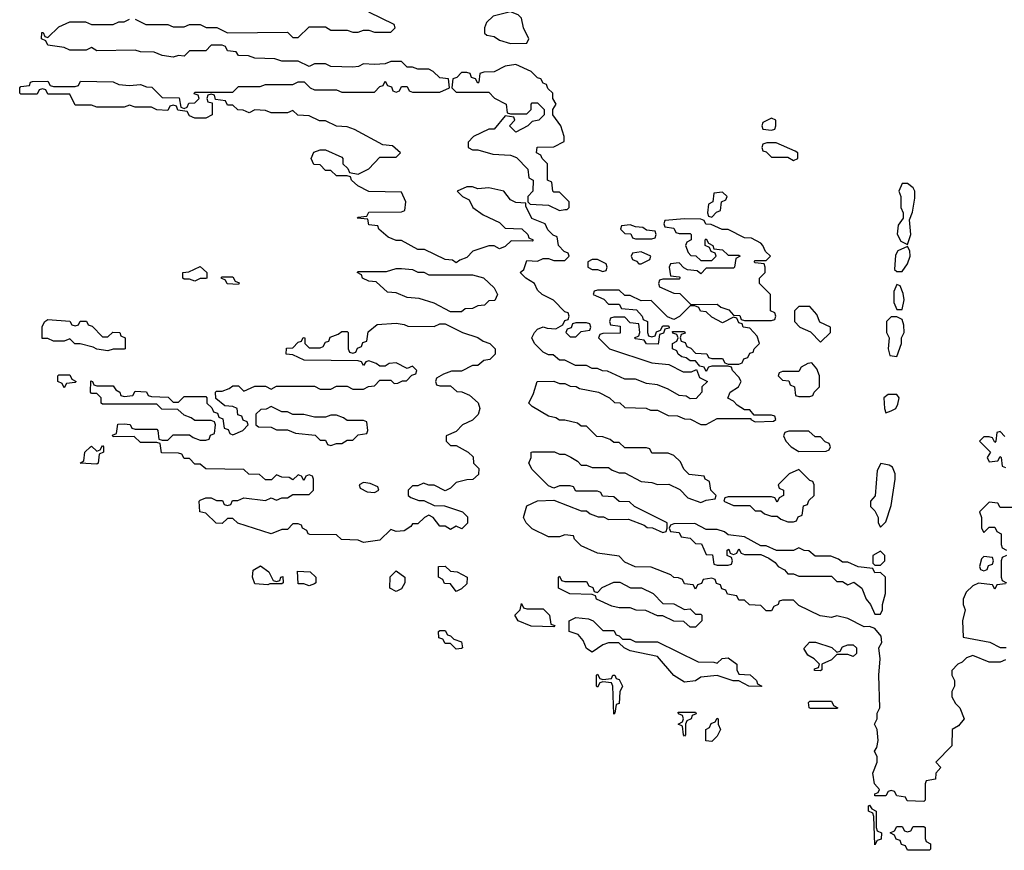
# Model space of a CAD drawing. Header units: inches. Extents: x 2701323 to 2964515, y 494916 to 722124.
# Tile 281 of 656: x 2823306 to 2826925, y 623546 to 626600. Entities that reach past the tile are written whole.
import ezdxf

# ---------------------------------------------------------------- set-up
doc = ezdxf.new("R2010")
doc.units = ezdxf.units.IN
doc.header["$MEASUREMENT"] = 0
doc.layers.add('C8622', color=7, linetype='Continuous')

msp = doc.modelspace()

# ---------------------------------------------------------------- linework, layer by layer
at = {"layer": 'C8622', "color": 2, "elevation": 2}
for points in [[(2823730, 626602), (2823770, 626582), (2823850, 626582), (2823870, 626574), (2823910, 626574), (2823930, 626582), (2823970, 626582), (2823991.6, 626571.6), (2824031.1, 626571.1), (2824070, 626552), (2824290, 626554), (2824310, 626534), (2824330, 626534), (2824370, 626574), (2824430, 626574), (2824450, 626562), (2824510, 626562), (2824530, 626554), (2824550, 626554), (2824570, 626562), (2824590, 626562), (2824610, 626554), (2824670, 626554), (2824686, 626570), (2824682, 626582), (2824590, 626628)], [(2826930, 624246), (2826910, 624238), (2826870, 624238), (2826810, 624262), (2826786, 624254), (2826770, 624238), (2826754, 624230), (2826732.7, 624207.3), (2826732, 624190), (2826742, 624170), (2826742, 624150), (2826732, 624130), (2826732, 624110), (2826745.4, 624085.4), (2826762, 624070), (2826778, 624030), (2826756.9, 624003.1), (2826734, 623990), (2826732, 623930), (2826674, 623870), (2826692, 623850), (2826674, 623830), (2826672.7, 623807.3), (2826638, 623802), (2826634, 623790), (2826634, 623730), (2826630, 623726), (2826568.4, 623728.4), (2826562, 623742), (2826530, 623746), (2826522, 623762), (2826510, 623766), (2826498, 623762), (2826490, 623746), (2826450, 623746), (2826450, 623754), (2826462, 623758), (2826466, 623770), (2826448, 623790), (2826442, 623830), (2826458, 623870), (2826458, 623890), (2826448.7, 623910), (2826456.4, 623923.6), (2826462, 623950), (2826458, 623990), (2826448, 624010), (2826458, 624030), (2826458, 624050), (2826468, 624070), (2826464, 624190), (2826469.2, 624250), (2826464, 624290), (2826475.3, 624310), (2826472.9, 624332.9), (2826450, 624362), (2826430, 624368.7), (2826410, 624368), (2826350, 624398), (2826310, 624408), (2826290, 624402), (2826248.4, 624408.4), (2826170, 624446), (2826150, 624466), (2826110, 624466), (2826098, 624462), (2826094, 624450), (2826078, 624442), (2826070, 624426), (2826050, 624426), (2826030, 624446), (2825988.4, 624448.4), (2825970, 624466), (2825950, 624466), (2825942, 624482), (2825907.3, 624487.3), (2825902, 624502), (2825887.3, 624507.3), (2825882, 624522), (2825867.3, 624527.3), (2825862, 624542), (2825850, 624546), (2825818, 624542), (2825812.7, 624527.3), (2825798, 624522), (2825790, 624506), (2825782, 624522), (2825750, 624526), (2825742, 624542), (2825728, 624548), (2825710, 624548.7), (2825699, 624559), (2825627.3, 624587.3), (2825568.7, 624588.7), (2825530, 624606), (2825510, 624628), (2825430, 624638), (2825370, 624666), (2825346, 624690), (2825342, 624702), (2825310, 624706), (2825290, 624698), (2825250, 624698), (2825190, 624728), (2825168, 624750), (2825158, 624770), (2825170, 624812), (2825208.9, 624831.1), (2825270, 624834), (2825370, 624794), (2825390, 624794), (2825403.6, 624783.6), (2825432.7, 624772.7), (2825451.6, 624771.6), (2825470, 624762), (2825543.6, 624763.6), (2825602, 624742), (2825612.7, 624732.7), (2825632, 624732), (2825670, 624714), (2825682, 624718), (2825686, 624730), (2825686, 624750), (2825566, 624810), (2825547.3, 624827.3), (2825510, 624828), (2825490, 624846), (2825448, 624848), (2825442, 624862), (2825430, 624866), (2825350, 624866), (2825342, 624882), (2825330, 624886), (2825290, 624886), (2825270, 624878), (2825250, 624886), (2825190, 624946), (2825178, 624970), (2825186, 624990), (2825186, 625010), (2825191.6, 625011.6), (2825271.3, 625011.3), (2825290, 625002), (2825310, 625002), (2825331.6, 624991.6), (2825356.9, 624976.9), (2825370, 624962), (2825390, 624962), (2825410, 624954), (2825470, 624954), (2825483.6, 624943.6), (2825510, 624934), (2825530, 624934), (2825590, 624902), (2825630, 624898), (2825650, 624891.3), (2825692, 624892), (2825732.7, 624872.7), (2825762, 624842), (2825810, 624824.7), (2825830, 624834), (2825862, 624838), (2825866, 624850), (2825846, 624870), (2825842, 624902), (2825826, 624910), (2825822, 624922), (2825767.3, 624927.3), (2825747.3, 624947.3), (2825734.6, 624974.6), (2825710, 624998), (2825690, 625006), (2825630, 625006), (2825622, 625022), (2825610, 625026), (2825530, 625026), (2825510, 625046), (2825490, 625046), (2825476.4, 625056.4), (2825450, 625066), (2825427.3, 625067.3), (2825390, 625106), (2825370, 625106), (2825356.4, 625116.4), (2825310, 625128), (2825290, 625128), (2825276.4, 625136.4), (2825250, 625142), (2825190, 625178), (2825178, 625190), (2825194.6, 625225.4), (2825208, 625270), (2825270, 625271.3), (2825290, 625262), (2825310, 625262), (2825330, 625252), (2825351.1, 625251.1), (2825363.6, 625243.6), (2825434, 625230), (2825474, 625210), (2825492.7, 625192.7), (2825511.6, 625191.6), (2825530, 625174), (2825608.4, 625171.6), (2825624.7, 625164.7), (2825650, 625164.7), (2825690, 625144.7), (2825723.6, 625143.6), (2825750, 625132), (2825771.6, 625131.6), (2825810, 625112), (2825830, 625112), (2825870, 625134), (2825994, 625134), (2825994, 625130), (2826010, 625122), (2826076.4, 625123.6), (2826086, 625130), (2826082, 625142), (2826070, 625146), (2826006, 625146), (2825990, 625166), (2825970, 625166), (2825943.1, 625183.1), (2825930, 625198), (2825908.7, 625208.7), (2825918, 625230), (2825948, 625250), (2825958, 625270), (2825950, 625286), (2825926, 625310), (2825922, 625322), (2825910, 625326), (2825850, 625326), (2825838, 625322), (2825830, 625306), (2825822, 625322), (2825806, 625326), (2825790, 625346), (2825770, 625346), (2825756.4, 625356.4), (2825740.4, 625360.4), (2825726, 625370), (2825722, 625382), (2825706, 625390), (2825706, 625410), (2825722, 625418), (2825726, 625430), (2825722, 625442), (2825707.3, 625447.3), (2825706, 625454), (2825750, 625454), (2825752.7, 625447.3), (2825738, 625442), (2825734, 625430), (2825738, 625418), (2825752.7, 625412.7), (2825758, 625398), (2825772.7, 625392.7), (2825790, 625374), (2825831.6, 625371.6), (2825838, 625358), (2825850, 625354), (2825890, 625354), (2825898, 625338), (2825910, 625334), (2825950, 625334), (2825962, 625338), (2825967.3, 625352.7), (2825982, 625358), (2825990, 625374), (2826002, 625378), (2826006, 625390), (2826026, 625410), (2826016.4, 625436.4), (2825990, 625466), (2825966, 625470), (2825962, 625482), (2825950, 625486), (2825942, 625502), (2825930, 625506), (2825890, 625486), (2825850, 625506), (2825830, 625526), (2825808.4, 625528.4), (2825802, 625542), (2825787.3, 625547.3), (2825770, 625548), (2825731.1, 625508.9), (2825710, 625498), (2825687.3, 625507.3), (2825627.3, 625567.3), (2825590, 625566), (2825550, 625586), (2825530, 625586), (2825510, 625606), (2825430, 625606), (2825418, 625602), (2825414, 625590), (2825452.7, 625572.7), (2825470, 625554), (2825510, 625554), (2825518, 625538), (2825572.7, 625532.7), (2825594, 625510), (2825598, 625498), (2825614, 625490), (2825614, 625450), (2825618, 625438), (2825630, 625434), (2825642, 625438), (2825647.3, 625452.7), (2825662, 625458), (2825670, 625474), (2825690, 625474), (2825694, 625470), (2825694, 625466), (2825678, 625462), (2825672.7, 625447.3), (2825658, 625442), (2825652.7, 625407.3), (2825610, 625408), (2825602, 625422), (2825570, 625426), (2825566, 625430), (2825582, 625438), (2825586, 625450), (2825582, 625482), (2825550, 625486), (2825530, 625506), (2825490, 625506), (2825478, 625502), (2825474, 625490), (2825478, 625478), (2825512.7, 625472.7), (2825512.7, 625447.3), (2825450, 625446), (2825438, 625442), (2825434, 625430), (2825474, 625390), (2825630, 625338), (2825691.6, 625331.6), (2825745.4, 625305.4), (2825775.3, 625304.7), (2825794, 625314), (2825804.7, 625284.7), (2825834, 625270), (2825814, 625250), (2825814, 625230), (2825792.7, 625207.3), (2825770, 625206), (2825755.3, 625215.3), (2825730, 625218), (2825690, 625242), (2825650, 625258), (2825610, 625262), (2825570, 625278), (2825530, 625278), (2825467.3, 625307.3), (2825448.4, 625308.4), (2825430, 625318), (2825410, 625318), (2825390, 625328), (2825348.9, 625328.9), (2825310, 625348), (2825290, 625348), (2825267.3, 625367.3), (2825250, 625368), (2825230, 625378), (2825198, 625410), (2825188, 625430), (2825198, 625450), (2825210, 625462), (2825230, 625471.3), (2825245.4, 625465.4), (2825276.4, 625463.6), (2825302, 625478), (2825310, 625494), (2825322, 625498), (2825326, 625510), (2825322, 625522), (2825310, 625526), (2825268.4, 625568.4), (2825226, 625590), (2825210, 625606), (2825198, 625630), (2825166, 625650), (2825146, 625670), (2825159, 625681), (2825170, 625714), (2825210, 625712), (2825230, 625722), (2825250, 625722), (2825270, 625714), (2825310, 625714), (2825326, 625730), (2825322, 625742), (2825307.3, 625747.3), (2825286, 625770), (2825282, 625802), (2825267.3, 625807.3), (2825247.3, 625827.3), (2825238, 625850), (2825188.7, 625868.7), (2825166, 625914), (2825166, 625926), (2825130, 625928), (2825110, 625938), (2825086, 625970), (2825030, 625982), (2824990, 625978), (2824970, 625986), (2824950, 625986), (2824914, 625970), (2824934, 625950), (2824958, 625938), (2824972, 625910), (2825010, 625882), (2825070, 625854), (2825090, 625834), (2825151.6, 625831.6), (2825174, 625810), (2825178, 625798), (2825194, 625790), (2825190, 625786), (2825112.7, 625787.3), (2825090, 625766), (2825070, 625758), (2825050, 625768), (2825030, 625768.7), (2824971.1, 625748.9), (2824950, 625726), (2824923.6, 625716.4), (2824910, 625706), (2824896.4, 625716.4), (2824870, 625718), (2824794.6, 625754.6), (2824770, 625755.3), (2824710, 625788), (2824690, 625788), (2824660.4, 625800.4), (2824626, 625830), (2824622, 625842), (2824590, 625846), (2824586, 625866), (2824546, 625870), (2824550, 625874), (2824582, 625878), (2824590, 625892), (2824710, 625894), (2824722, 625898), (2824726, 625930), (2824710, 625966), (2824590, 625968), (2824548.9, 625988.9), (2824526, 626010), (2824522, 626022), (2824510, 626026), (2824470, 626026), (2824450, 626046), (2824430, 626046), (2824410, 626066), (2824387.3, 626067.3), (2824378, 626090), (2824387.3, 626112.7), (2824410, 626122), (2824430, 626122), (2824490, 626094), (2824494, 626090), (2824494, 626070), (2824512.7, 626052.7), (2824518, 626038), (2824550, 626032), (2824590, 626052), (2824630, 626094), (2824690, 626094), (2824706, 626110), (2824676.4, 626136.4), (2824640.4, 626140.4), (2824536.4, 626196.4), (2824510, 626206), (2824470, 626208), (2824430, 626228), (2824408.4, 626228.4), (2824370, 626246), (2824328.4, 626248.4), (2824310, 626266), (2824290, 626258), (2824230, 626258), (2824210, 626266), (2824170, 626268), (2824150, 626258), (2824127.3, 626267.3), (2824108.4, 626268.4), (2824090, 626286), (2824070, 626286), (2824062, 626302), (2824026, 626306), (2824022, 626322), (2824010, 626326), (2823998, 626322), (2823994, 626310), (2823998, 626298), (2824014, 626294), (2824014, 626250), (2823990, 626238), (2823950, 626238), (2823930, 626246), (2823922, 626262), (2823887.3, 626267.3), (2823882, 626282), (2823870, 626286), (2823858, 626282), (2823850, 626266), (2823810, 626268), (2823790, 626278), (2823730, 626278), (2823710, 626286), (2823690, 626278), (2823590, 626278), (2823570, 626286), (2823510, 626286), (2823490, 626326), (2823410, 626326), (2823402, 626342), (2823390, 626346), (2823378, 626342), (2823370, 626326), (2823310, 626326), (2823306, 626330), (2823306, 626350), (2823310, 626354), (2823342, 626358), (2823346, 626370), (2823352.7, 626372.7), (2823410, 626374), (2823418, 626358), (2823430, 626354), (2823510, 626354), (2823522, 626358), (2823530, 626374), (2823650, 626372), (2823670, 626362), (2823710, 626358), (2823750, 626362), (2823772.7, 626352.7), (2823791.6, 626351.6), (2823830, 626314), (2823892.7, 626312.7), (2823898, 626278), (2823910, 626274), (2823922, 626278), (2823927.3, 626292.7), (2823950, 626294), (2823966, 626310), (2823962, 626322), (2823947.3, 626327.3), (2823950, 626334), (2824090, 626334), (2824110, 626354), (2824190, 626354), (2824210, 626362), (2824310, 626362), (2824330, 626372), (2824351.6, 626371.6), (2824374, 626350), (2824390, 626342), (2824470, 626342), (2824490, 626334), (2824610, 626334), (2824630, 626354), (2824642, 626358), (2824650, 626374), (2824658, 626358), (2824672.7, 626352.7), (2824678, 626338), (2824690, 626334), (2824702, 626338), (2824710, 626354), (2824730, 626354), (2824738, 626338), (2824750, 626334), (2824850, 626334), (2824886, 626350), (2824882, 626382), (2824850, 626386), (2824826, 626410), (2824810, 626418), (2824770, 626418), (2824750, 626426), (2824730, 626426), (2824710, 626446), (2824670, 626446), (2824650, 626438), (2824610, 626435.3), (2824570, 626438), (2824551.6, 626428.4), (2824530, 626426), (2824450, 626428), (2824430, 626438), (2824390, 626438), (2824370, 626428), (2824330, 626448), (2824270, 626448), (2824243.6, 626456.4), (2824170, 626458), (2824147.3, 626467.3), (2824110, 626468), (2824102, 626482), (2824070, 626486), (2824062, 626502), (2824050, 626506), (2824010, 626506), (2823990, 626486), (2823930, 626486), (2823910, 626466), (2823890, 626468), (2823870, 626462), (2823830, 626468), (2823800.4, 626480.4), (2823750, 626482), (2823730, 626488), (2823590, 626486), (2823570, 626498), (2823550, 626488), (2823490, 626488), (2823470, 626498), (2823410, 626506), (2823402, 626522), (2823386, 626530), (2823387.3, 626552.7), (2823392.7, 626552.7), (2823398, 626538), (2823410, 626534), (2823450, 626574), (2823490, 626592), (2823547.3, 626592.7), (2823570, 626582), (2823650, 626582), (2823670, 626592), (2823690, 626592), (2823710, 626602)], [(2826927.3, 625067.3), (2826910, 625086), (2826898, 625082), (2826894, 625050), (2826890, 625046), (2826882, 625062), (2826870, 625066), (2826850, 625066), (2826834, 625050), (2826874, 625010), (2826862, 624990), (2826870, 624974), (2826902, 624978), (2826910, 624994), (2826914, 624990), (2826918, 624958), (2826930, 624954)], [(2826970, 624806), (2826910, 624806), (2826902, 624822), (2826870, 624826), (2826834, 624790), (2826842, 624770), (2826842, 624730), (2826850, 624714), (2826870, 624734), (2826890, 624734), (2826898, 624718), (2826914, 624710), (2826914, 624670), (2826918, 624658), (2826934, 624650)], [(2826934, 624630), (2826918, 624622), (2826914, 624610), (2826914, 624550), (2826918, 624538), (2826934, 624530)], [(2826930, 624526), (2826898, 624522), (2826890, 624506), (2826882, 624522), (2826830, 624528), (2826810, 624518), (2826785.4, 624494.6), (2826774, 624470), (2826774, 624450), (2826782, 624430), (2826772, 624390), (2826774, 624330), (2826871.6, 624311.6), (2826910, 624292), (2826932, 624292)]]:
    msp.add_lwpolyline(points, dxfattribs=at)
for points in [[(2825110, 626628.7), (2825090, 626624), (2825046.8, 626613.2), (2825022, 626590), (2825014, 626570), (2825014, 626550), (2825023.6, 626543.6), (2825050, 626538), (2825070, 626524.7), (2825110, 626512), (2825170, 626514), (2825178, 626530), (2825158, 626570), (2825150, 626606), (2825138, 626618)], [(2825130, 626435.3), (2825091, 626429), (2825050, 626408), (2825012.7, 626407.3), (2824998, 626402), (2824994, 626370), (2824990, 626366), (2824982, 626382), (2824967.3, 626387.3), (2824962, 626402), (2824950, 626406), (2824930, 626406), (2824912.7, 626387.3), (2824898, 626382), (2824894, 626350), (2824910, 626334), (2825030, 626334), (2825051.6, 626311.6), (2825094, 626290), (2825098, 626258), (2825110, 626254), (2825170, 626254), (2825186, 626270), (2825186, 626290), (2825190, 626294), (2825210, 626294), (2825234, 626270), (2825234, 626250), (2825214, 626230), (2825190, 626226), (2825174, 626210), (2825130, 626186), (2825106, 626210), (2825126, 626230), (2825122, 626242), (2825090, 626246), (2825050, 626198), (2825030, 626198), (2824974, 626170), (2824954, 626150), (2824954, 626130), (2824970, 626122), (2824990, 626122), (2825045.4, 626105.4), (2825110, 626102), (2825132.7, 626092.7), (2825174, 626050), (2825178, 626018), (2825194, 626010), (2825192, 625970), (2825174, 625950), (2825174, 625930), (2825182, 625922), (2825250, 625918), (2825290, 625898), (2825310, 625902), (2825318, 625902), (2825326, 625910), (2825326, 625930), (2825290, 625966), (2825270, 625966), (2825266, 625970), (2825262, 626002), (2825246, 626010), (2825246, 626070), (2825226, 626090), (2825222, 626102), (2825206, 626110), (2825208.4, 626131.6), (2825270, 626132), (2825307.3, 626152.7), (2825308, 626170), (2825295.3, 626210), (2825266, 626250), (2825266, 626270), (2825278, 626290), (2825266, 626310), (2825266, 626330), (2825247.3, 626347.3), (2825242, 626362), (2825230, 626366), (2825222, 626382), (2825210, 626386), (2825186, 626410)], [(2826070, 626238), (2826038, 626222), (2826034, 626210), (2826038, 626198), (2826070, 626194), (2826082, 626198), (2826086, 626210), (2826086, 626230)], [(2826087.3, 626147.3), (2826052.7, 626147.3), (2826038, 626142), (2826034, 626130), (2826038, 626118), (2826050, 626114), (2826070, 626094), (2826130, 626094), (2826150, 626082), (2826166, 626090), (2826166, 626110), (2826156.4, 626116.4)], [(2825890, 625966), (2825858, 625962), (2825854, 625930), (2825838, 625922), (2825834, 625890), (2825838, 625878), (2825850, 625874), (2825867.3, 625892.7), (2825882, 625898), (2825886, 625930), (2825902, 625938), (2825906, 625950)], [(2826570, 625998), (2826550, 625998), (2826538, 625970), (2826544.7, 625950), (2826544.7, 625910), (2826554, 625890), (2826554, 625870), (2826535.3, 625844.7), (2826531.1, 625811.1), (2826545.4, 625785.4), (2826570, 625774), (2826581.2, 625810), (2826576.4, 625863.6), (2826587.3, 625892.7), (2826596.5, 625943.5), (2826596, 625970), (2826590, 625982)], [(2825750, 625868), (2825678, 625862), (2825674, 625850), (2825678, 625838), (2825710, 625834), (2825718, 625818), (2825730, 625814), (2825770, 625814), (2825774, 625810), (2825774, 625790), (2825758, 625782), (2825754, 625770), (2825763.6, 625743.6), (2825772.7, 625732.7), (2825791.6, 625731.6), (2825810, 625714), (2825850, 625714), (2825866, 625730), (2825862, 625742), (2825847.3, 625747.3), (2825842, 625762), (2825826, 625770), (2825826, 625790), (2825830, 625794), (2825838, 625778), (2825854, 625770), (2825858, 625758), (2825890, 625754), (2825910, 625734), (2825950, 625734), (2825954, 625730), (2825938, 625722), (2825934, 625690), (2825930, 625686), (2825830, 625686), (2825810, 625666), (2825796.4, 625676.4), (2825760.4, 625680.4), (2825747.3, 625687.3), (2825730, 625706), (2825698, 625702), (2825694, 625690), (2825698, 625658), (2825730, 625654), (2825734, 625650), (2825730, 625646), (2825670, 625646), (2825658, 625642), (2825654, 625630), (2825658, 625618), (2825710, 625594), (2825732.7, 625592.7), (2825772.7, 625552.7), (2825870, 625554), (2825883.6, 625543.6), (2825912.7, 625532.7), (2825930, 625514), (2825952.7, 625512.7), (2825958, 625498), (2825970, 625494), (2826070, 625494), (2826082, 625498), (2826086, 625510), (2826082, 625522), (2826066, 625530), (2826066, 625590), (2826026, 625630), (2826026, 625650), (2826046, 625670), (2826046, 625690), (2826042, 625702), (2826010, 625706), (2826006, 625710), (2826010, 625714), (2826050, 625714), (2826066, 625730), (2826047.3, 625747.3), (2826038, 625770), (2826030, 625778), (2825996.4, 625796.4), (2825970, 625798), (2825910, 625828), (2825888.4, 625828.4), (2825847.3, 625847.3), (2825828.4, 625848.4), (2825822, 625862), (2825810, 625866)], [(2825550, 625846), (2825518, 625842), (2825514, 625830), (2825530, 625814), (2825552.7, 625812.7), (2825558, 625798), (2825570, 625794), (2825630, 625794), (2825642, 625798), (2825646, 625810), (2825642, 625822), (2825610, 625826), (2825596.4, 625836.4), (2825570, 625838)], [(2826570, 625766), (2826534, 625750), (2826525.4, 625734.6), (2826522, 625682), (2826530, 625674), (2826550, 625674), (2826570, 625702), (2826579, 625730), (2826578, 625750)], [(2825430, 625718), (2825410, 625718), (2825394, 625710), (2825394, 625690), (2825410, 625682), (2825430, 625682), (2825450, 625674), (2825462, 625678), (2825466, 625690), (2825462, 625702)], [(2825590, 625746), (2825558, 625742), (2825554, 625730), (2825558, 625718), (2825572.7, 625712.7), (2825582, 625702), (2825590, 625702), (2825622, 625718), (2825626, 625730)], [(2823950, 625638), (2823930, 625646), (2823910, 625646), (2823906, 625650), (2823906, 625670), (2823927.3, 625672.7), (2823970, 625692), (2823994, 625670), (2823994, 625650), (2823990, 625648), (2823970, 625648)], [(2824810, 625662), (2824970, 625662), (2825010.9, 625650.9), (2825050, 625614), (2825062, 625590), (2825052.7, 625567.3), (2825030, 625566), (2825014, 625550), (2824990, 625548), (2824970, 625538), (2824943.6, 625536.4), (2824930, 625526), (2824890, 625526), (2824830, 625558), (2824774.6, 625574.6), (2824730, 625578), (2824690, 625595.3), (2824658, 625598), (2824616.4, 625636.4), (2824590, 625638), (2824566, 625650), (2824562, 625662), (2824546, 625670), (2824550, 625674), (2824654, 625674), (2824690, 625684.7), (2824710, 625684.7), (2824750, 625682), (2824770, 625672), (2824791.6, 625671.6)], [(2824110, 625626), (2824068.4, 625628.4), (2824062, 625642), (2824046, 625650), (2824050, 625654), (2824090, 625654), (2824098, 625638), (2824112.7, 625632.7)], [(2826530, 625626), (2826519.6, 625600.4), (2826519.6, 625559.6), (2826530, 625534), (2826550, 625534), (2826557.2, 625570), (2826553.6, 625593.6), (2826542, 625622)], [(2826210, 625546), (2826170, 625546), (2826154, 625530), (2826154, 625490), (2826174, 625470), (2826212.7, 625452.7), (2826250, 625414), (2826286, 625450), (2826286, 625470), (2826247.3, 625487.3), (2826236.4, 625516.4)], [(2823510, 625474), (2823522, 625478), (2823528.4, 625491.6), (2823551.6, 625491.6), (2823558, 625478), (2823572.7, 625472.7), (2823610, 625434), (2823630, 625434), (2823648.4, 625451.6), (2823674, 625450), (2823678, 625438), (2823694, 625430), (2823694, 625390), (2823690, 625388), (2823650, 625388), (2823630, 625382), (2823590, 625388), (2823576.4, 625396.4), (2823528.4, 625408.4), (2823508.7, 625408.7), (2823490, 625426), (2823470, 625418), (2823430, 625418), (2823410, 625428), (2823388.4, 625428.4), (2823388.4, 625471.6), (2823398, 625490), (2823410, 625498), (2823490, 625492), (2823498, 625478)], [(2826530, 625508), (2826510, 625508), (2826492, 625490), (2826492, 625450), (2826502, 625430), (2826498, 625390), (2826504.7, 625364.7), (2826530, 625362), (2826548, 625410), (2826548, 625430), (2826557.2, 625450), (2826556.5, 625476.5), (2826550, 625498)], [(2824830, 625472), (2824850, 625482), (2824870, 625482), (2824934, 625450), (2824990, 625431.3), (2825010, 625418), (2825034, 625410), (2825054, 625390), (2825054, 625370), (2825034, 625350), (2825012.7, 625347.3), (2824990, 625328), (2824970, 625328), (2824930, 625308), (2824892.7, 625307.3), (2824863.6, 625296.4), (2824838, 625282), (2824834, 625270), (2824838, 625258), (2824850, 625254), (2824890, 625254), (2824912.7, 625232.7), (2824931.6, 625231.6), (2824959.6, 625219.6), (2824991.6, 625191.6), (2824998, 625170), (2824991.3, 625148.7), (2824970, 625128), (2824934, 625110), (2824910, 625086), (2824874, 625070), (2824874, 625050), (2824890, 625034), (2824910, 625034), (2824954, 625010), (2824972.7, 624992.7), (2824974, 624970), (2824994, 624950), (2824992.7, 624927.3), (2824971.1, 624908.9), (2824950, 624908.7), (2824910, 624898), (2824890, 624878), (2824870, 624868), (2824830, 624888), (2824810, 624888), (2824790, 624895.3), (2824770, 624886), (2824750, 624886), (2824734, 624870), (2824734, 624850), (2824743.6, 624843.6), (2824772.7, 624832.7), (2824791.6, 624831.6), (2824830, 624814), (2824867.3, 624812.7), (2824934, 624790), (2824951.6, 624771.6), (2824951.6, 624748.4), (2824931.6, 624728.4), (2824910, 624738), (2824890, 624726), (2824870, 624738), (2824850, 624738), (2824826, 624770), (2824810, 624778), (2824794, 624770), (2824770, 624746), (2824750, 624746), (2824743.6, 624736.4), (2824719.6, 624720.4), (2824690, 624718), (2824670, 624726), (2824630, 624686), (2824570, 624678), (2824550, 624686), (2824488.4, 624688.4), (2824470, 624706), (2824372.7, 624707.3), (2824366, 624710), (2824362, 624722), (2824346, 624730), (2824342, 624742), (2824330, 624746), (2824310, 624746), (2824290, 624726), (2824270, 624726), (2824230, 624709), (2824108.4, 624748.4), (2824090, 624766), (2824070, 624766), (2824050, 624748), (2824028.4, 624748.4), (2823990, 624786), (2823968, 624790), (2823966, 624830), (2823970, 624834), (2823990, 624842), (2824010, 624842), (2824030, 624832), (2824051.6, 624831.6), (2824058, 624818), (2824070, 624814), (2824082, 624818), (2824088.4, 624831.6), (2824107.3, 624832.7), (2824130, 624842), (2824210, 624832), (2824230, 624842), (2824250, 624834), (2824270, 624842), (2824290, 624842), (2824310, 624854), (2824370, 624854), (2824386, 624870), (2824386, 624910), (2824382, 624922), (2824370, 624926), (2824358, 624922), (2824350, 624906), (2824342, 624922), (2824330, 624926), (2824310, 624908), (2824296.4, 624916.4), (2824270, 624918), (2824250, 624926), (2824231.6, 624908.4), (2824210, 624908), (2824187.3, 624927.3), (2824148.9, 624928.9), (2824130, 624946), (2823990, 624948), (2823970, 624966), (2823950, 624966), (2823930, 624986), (2823910, 624986), (2823902, 625002), (2823890, 625006), (2823827.3, 625007.3), (2823822, 625042), (2823810, 625046), (2823750, 625046), (2823727.3, 625067.3), (2823650, 625066), (2823647.3, 625072.7), (2823662, 625078), (2823667.3, 625112.7), (2823690, 625114), (2823711.6, 625111.6), (2823718, 625098), (2823730, 625094), (2823810, 625094), (2823814, 625090), (2823818, 625058), (2823830, 625054), (2823850, 625054), (2823870, 625074), (2823930, 625074), (2823943.6, 625063.6), (2823970, 625054), (2823990, 625054), (2824002, 625058), (2824007.3, 625072.7), (2824022, 625078), (2824026, 625110), (2824022, 625122), (2824010, 625126), (2823950, 625126), (2823936.4, 625136.4), (2823910, 625146), (2823887.3, 625167.3), (2823828.4, 625168.4), (2823810, 625186), (2823610, 625186), (2823606, 625190), (2823606, 625210), (2823590, 625226), (2823570, 625226), (2823566, 625230), (2823567.3, 625272.7), (2823574, 625270), (2823578, 625258), (2823590, 625254), (2823650, 625254), (2823659.6, 625239.6), (2823674, 625230), (2823678, 625218), (2823690, 625214), (2823722, 625218), (2823730, 625234), (2823771.6, 625231.6), (2823778, 625218), (2823790, 625214), (2823851.6, 625211.6), (2823870, 625194), (2823890, 625194), (2823910, 625214), (2823990, 625214), (2823994, 625210), (2823994, 625190), (2824012.7, 625172.7), (2824018, 625158), (2824032.7, 625152.7), (2824038, 625138), (2824052.7, 625132.7), (2824058, 625098), (2824072.7, 625092.7), (2824078, 625078), (2824090, 625074), (2824126, 625090), (2824146, 625110), (2824142, 625122), (2824127.3, 625127.3), (2824122, 625142), (2824107.3, 625147.3), (2824106, 625170), (2824090, 625178), (2824060.4, 625180.4), (2824027.3, 625207.3), (2824026, 625230), (2824030, 625234), (2824050, 625234), (2824076.4, 625243.6), (2824090, 625254), (2824110, 625254), (2824130, 625234), (2824170, 625252), (2824210, 625252), (2824230, 625242), (2824250, 625252), (2824390, 625252), (2824410, 625242), (2824450, 625242), (2824470, 625252), (2824510, 625252), (2824530, 625242), (2824570, 625242), (2824588.4, 625251.6), (2824610, 625254), (2824630, 625274), (2824670, 625274), (2824682, 625262), (2824696.4, 625263.6), (2824712.7, 625272.7), (2824727.3, 625272.7), (2824747.3, 625292.7), (2824762, 625298), (2824766, 625310), (2824750, 625326), (2824730, 625318), (2824690, 625338), (2824663.6, 625336.4), (2824650, 625326), (2824630, 625326), (2824616.4, 625336.4), (2824590, 625346), (2824578, 625342), (2824570, 625328), (2824562, 625342), (2824550, 625346), (2824351.6, 625348.4), (2824310, 625368), (2824286, 625370), (2824287.3, 625392.7), (2824310, 625394), (2824330, 625414), (2824342, 625418), (2824348.4, 625431.6), (2824354, 625430), (2824354, 625410), (2824370, 625394), (2824410, 625394), (2824422, 625398), (2824430, 625414), (2824442, 625418), (2824447.3, 625432.7), (2824476.4, 625443.6), (2824490, 625454), (2824510, 625454), (2824514, 625450), (2824514, 625390), (2824518, 625378), (2824530, 625374), (2824542, 625378), (2824547.3, 625392.7), (2824562, 625398), (2824567.3, 625412.7), (2824582, 625418), (2824587.3, 625452.7), (2824620.4, 625479.6), (2824690, 625484.7), (2824719.6, 625479.6), (2824732.7, 625472.7)], [(2825390, 625486), (2825350, 625486), (2825338, 625482), (2825332.7, 625467.3), (2825318, 625462), (2825314, 625450), (2825330, 625434), (2825350, 625434), (2825370, 625454), (2825402, 625458), (2825406, 625470), (2825402, 625482)], [(2826218, 625338), (2826203.6, 625336.4), (2826178, 625322), (2826170, 625306), (2826110, 625306), (2826098, 625302), (2826094, 625290), (2826110, 625274), (2826132.7, 625272.7), (2826138, 625258), (2826154, 625250), (2826158, 625218), (2826170, 625214), (2826210, 625214), (2826222, 625218), (2826226, 625230), (2826246, 625250), (2826246, 625290), (2826236.4, 625316.4)], [(2823470, 625246), (2823462, 625262), (2823446, 625270), (2823446, 625290), (2823450, 625294), (2823490, 625294), (2823498, 625278), (2823514, 625270), (2823510, 625266), (2823478, 625262)], [(2826530, 625222), (2826498, 625222), (2826482, 625210), (2826484.7, 625170), (2826490, 625154), (2826510, 625162), (2826526, 625170), (2826534, 625186), (2826539, 625210)], [(2824230, 625178), (2824211.6, 625168.4), (2824192.7, 625167.3), (2824174, 625150), (2824174, 625110), (2824183.6, 625103.6), (2824230, 625102), (2824250, 625092), (2824290, 625092), (2824319.6, 625079.6), (2824392, 625072), (2824410, 625054), (2824430, 625054), (2824438, 625038), (2824450, 625034), (2824470, 625042), (2824490, 625042), (2824510, 625054), (2824530, 625054), (2824550, 625074), (2824582, 625078), (2824586, 625090), (2824582, 625122), (2824570, 625126), (2824510, 625126), (2824496.4, 625136.4), (2824470, 625146), (2824450, 625146), (2824430, 625138), (2824390, 625138), (2824350, 625148), (2824310, 625148), (2824290, 625158), (2824270, 625158)], [(2826207.3, 625087.3), (2826132.7, 625087.3), (2826118, 625082), (2826114, 625070), (2826122, 625050), (2826142, 625030), (2826170, 625012), (2826270, 625014), (2826282, 625018), (2826286, 625030), (2826282, 625042), (2826267.3, 625047.3), (2826250, 625066), (2826230, 625066)], [(2823590, 624966), (2823528, 624970), (2823542, 624978), (2823546, 625010), (2823566, 625030), (2823570, 625032), (2823590, 625014), (2823602, 625018), (2823610, 625034), (2823614, 625030), (2823614, 625010), (2823598, 625002), (2823594, 624970)], [(2826471.6, 624968.4), (2826458, 624942), (2826450.9, 624849.1), (2826434, 624830), (2826434, 624810), (2826450, 624794), (2826462, 624770), (2826462, 624750), (2826470, 624734), (2826490, 624754), (2826510, 624814), (2826524.5, 624910), (2826523.7, 624930), (2826514.5, 624954.5), (2826502, 624962)], [(2826170, 624946), (2826134, 624930), (2826094, 624890), (2826098, 624878), (2826114, 624870), (2826114, 624850), (2826098, 624842), (2826090, 624826), (2826082, 624842), (2826070, 624846), (2825910, 624846), (2825898, 624842), (2825894, 624830), (2825930, 624814), (2825990, 624814), (2826010, 624794), (2826030, 624794), (2826043.6, 624783.6), (2826070, 624774), (2826090, 624774), (2826103.6, 624763.6), (2826130, 624754), (2826150, 624754), (2826162, 624758), (2826167.3, 624772.7), (2826182, 624778), (2826187.3, 624812.7), (2826202, 624818), (2826207.3, 624832.7), (2826226, 624850), (2826226, 624890), (2826222, 624902), (2826210, 624906)], [(2824570, 624898), (2824554, 624890), (2824558, 624878), (2824583.6, 624863.6), (2824610, 624862), (2824626, 624870), (2824622, 624882), (2824594.6, 624894.6)], [(2825787.3, 624747.3), (2825710, 624746), (2825698, 624742), (2825694, 624730), (2825698, 624718), (2825730, 624714), (2825738, 624698), (2825770, 624694), (2825790, 624674), (2825812.7, 624672.7), (2825830, 624634), (2825852.7, 624632.7), (2825858, 624598), (2825870, 624594), (2825910, 624594), (2825922, 624598), (2825926, 624610), (2825922, 624622), (2825906, 624630), (2825906, 624650), (2825912.7, 624652.7), (2825918, 624638), (2825930, 624634), (2825942, 624638), (2825950, 624654), (2825958, 624638), (2825970, 624634), (2826030, 624634), (2826059.6, 624619.6), (2826083.6, 624603.6), (2826094, 624590), (2826116.9, 624576.9), (2826130, 624562), (2826150, 624562), (2826170, 624554), (2826290, 624554), (2826310, 624534), (2826330, 624534), (2826350, 624522), (2826371.6, 624531.6), (2826402, 624510), (2826418, 624470), (2826434, 624450), (2826450, 624414), (2826470, 624414), (2826478, 624430), (2826478, 624450), (2826488.7, 624490), (2826488, 624550), (2826470, 624568), (2826450, 624566), (2826442, 624582), (2826388.4, 624588.4), (2826350, 624606), (2826330, 624606), (2826316.4, 624616.4), (2826287.3, 624627.3), (2826230, 624628), (2826207.3, 624647.3), (2826190, 624648), (2826170, 624658), (2826150, 624648), (2826088, 624648), (2826050, 624666), (2826030, 624666), (2825970, 624698), (2825910, 624706), (2825896.4, 624716.4), (2825870, 624726), (2825830, 624726)], [(2826470, 624646), (2826442, 624630), (2826442, 624602), (2826450, 624594), (2826470, 624594), (2826486, 624610), (2826486, 624630)], [(2826850, 624626), (2826842, 624618), (2826834, 624590), (2826838, 624578), (2826850, 624574), (2826862, 624578), (2826867.3, 624592.7), (2826882, 624598), (2826886, 624610), (2826882, 624622)], [(2824250, 624534), (2824262, 624538), (2824266, 624550), (2824272.7, 624552.7), (2824274, 624530), (2824270, 624526), (2824226, 624526), (2824218, 624522), (2824170, 624526), (2824162, 624550), (2824164, 624576), (2824191.6, 624591.6), (2824222, 624570), (2824238, 624538)], [(2824910, 624498), (2824890, 624526), (2824867.3, 624527.3), (2824862, 624542), (2824846, 624550), (2824846, 624590), (2824870, 624591.3), (2824890, 624572), (2824914, 624570), (2824950.7, 624550.7), (2824950, 624526), (2824930, 624508)], [(2824370, 624518), (2824350, 624526), (2824330, 624526), (2824327.3, 624572.7), (2824374, 624570), (2824394, 624550), (2824394, 624530), (2824390, 624526)], [(2824690, 624498), (2824666, 624510), (2824668.4, 624551.6), (2824690, 624574), (2824722, 624550), (2824722, 624530), (2824710, 624508)], [(2825310, 624534), (2825390, 624534), (2825398, 624518), (2825412.7, 624512.7), (2825418, 624498), (2825430, 624494), (2825447.3, 624512.7), (2825490, 624532), (2825511.6, 624531.6), (2825551.6, 624511.6), (2825591.1, 624511.1), (2825634, 624490), (2825670, 624454), (2825710, 624452), (2825750, 624432), (2825770, 624434), (2825790, 624414), (2825810, 624414), (2825814, 624410), (2825814, 624390), (2825790, 624366), (2825770, 624366), (2825747.3, 624387.3), (2825710, 624388), (2825670, 624408), (2825650, 624408), (2825607.3, 624427.3), (2825571.6, 624428.4), (2825550, 624438), (2825510, 624438), (2825483.1, 624443.1), (2825426, 624470), (2825422, 624482), (2825410, 624486), (2825328.7, 624488.7), (2825286, 624510), (2825286, 624550), (2825290, 624554), (2825298, 624538)], [(2825170, 624434), (2825230, 624434), (2825254, 624410), (2825258, 624378), (2825272.7, 624372.7), (2825270, 624368), (2825186, 624370), (2825138, 624390), (2825126, 624410), (2825146, 624430), (2825150, 624454), (2825158, 624438)], [(2825450, 624354), (2825490, 624354), (2825498, 624338), (2825510, 624334), (2825522, 624322), (2825550, 624322), (2825570, 624312), (2825650, 624312), (2825799.6, 624239.6), (2825858, 624238), (2825870, 624234), (2825888.7, 624251.3), (2825910, 624254), (2825942, 624230), (2825942, 624210), (2825950, 624194), (2825991.6, 624191.6), (2826014, 624170), (2826018, 624158), (2826034, 624150), (2826030, 624148), (2825986, 624150), (2825950, 624168.7), (2825929.1, 624169.1), (2825870, 624188.7), (2825810, 624182), (2825790, 624168.7), (2825750, 624164), (2825710, 624188.7), (2825650, 624258), (2825550, 624279), (2825528, 624290), (2825508.7, 624308.7), (2825470, 624309.2), (2825450, 624301.2), (2825410, 624274), (2825390, 624288), (2825377.2, 624317.2), (2825359, 624339), (2825326, 624350), (2825326, 624390), (2825350, 624402), (2825396.9, 624396.9), (2825414, 624390)], [(2824910, 624286), (2824890, 624306), (2824870, 624306), (2824862, 624322), (2824847.3, 624327.3), (2824846, 624350), (2824850, 624354), (2824870, 624354), (2824878, 624338), (2824890, 624334), (2824902, 624322), (2824930, 624312), (2824934, 624290), (2824930, 624288)], [(2826310, 624274), (2826322, 624278), (2826330, 624294), (2826350, 624302), (2826370, 624302), (2826382, 624290), (2826382, 624270), (2826370, 624258), (2826350, 624266), (2826310, 624266), (2826290, 624246), (2826254, 624230), (2826254, 624210), (2826250, 624206), (2826227.3, 624207.3), (2826227.3, 624212.7), (2826242, 624218), (2826246, 624230), (2826226, 624250), (2826203.1, 624263.1), (2826188.4, 624288.4), (2826209, 624311), (2826231.1, 624311.1), (2826291.6, 624291.6)], [(2825450, 624174), (2825482, 624178), (2825486, 624190), (2825494, 624190), (2825498, 624178), (2825510, 624174), (2825522, 624150), (2825511.6, 624128.4), (2825510, 624086), (2825498, 624082), (2825494, 624050), (2825490, 624046), (2825486, 624150), (2825482, 624162), (2825450, 624166), (2825438, 624162), (2825430, 624146), (2825426, 624150), (2825426, 624190), (2825430, 624194), (2825438, 624178)], [(2826212.7, 624067.3), (2826208, 624070), (2826206, 624090), (2826210, 624094), (2826290, 624094), (2826298, 624078), (2826314, 624070), (2826310, 624068)], [(2825750, 623966), (2825746, 623970), (2825742, 624002), (2825726, 624010), (2825742, 624018), (2825746, 624030), (2825742, 624042), (2825727.3, 624047.3), (2825726, 624054), (2825790, 624054), (2825792.7, 624047.3), (2825778, 624042), (2825774, 624030), (2825758, 624022), (2825754, 624010), (2825754, 623970)], [(2825850, 623946), (2825828.7, 623948.7), (2825828, 623990), (2825842, 623998), (2825847.3, 624012.7), (2825862, 624018), (2825870, 624032), (2825874, 624030), (2825874, 624010), (2825882, 623990), (2825870, 623966)], [(2826450, 623566), (2826446, 623670), (2826442, 623682), (2826426, 623690), (2826426, 623710), (2826430, 623712), (2826438, 623698), (2826454, 623690), (2826454, 623630), (2826458, 623618), (2826474, 623610), (2826472.7, 623587.3), (2826458, 623582)], [(2826570, 623546), (2826562, 623562), (2826547.3, 623567.3), (2826542, 623582), (2826527.3, 623587.3), (2826522, 623602), (2826506, 623610), (2826522, 623618), (2826530, 623634), (2826550, 623634), (2826558, 623618), (2826570, 623614), (2826582, 623618), (2826590, 623634), (2826630, 623634), (2826634, 623630), (2826634, 623590), (2826638, 623578), (2826654, 623570), (2826654, 623550), (2826650, 623546)]]:
    msp.add_lwpolyline(points, close=True, dxfattribs=at)

doc.saveas('drawing.dxf')
